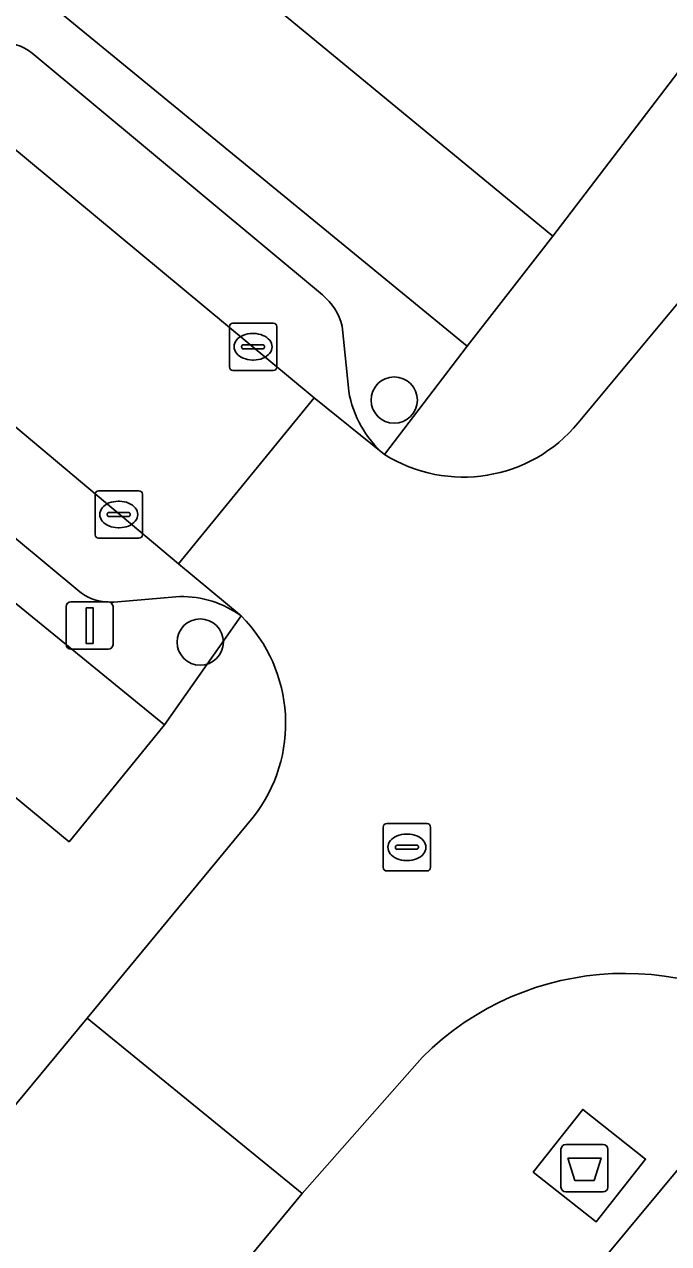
# Model space of a CAD drawing. Extents: x 162073 to 163043, y 381818 to 382561.
# Drawn here: x 162435.44 to 162449.04, y 382248.44 to 382274.18 of the extents above; entities that cross this region are included whole.
import ezdxf

# ---------------------------------------------------------------- set-up
doc = ezdxf.new("R2010")
doc.units = 0
for name, color, linetype in [('IMGEO_Afval_apart_plaats', 7, 'Continuous'), ('IMGEO_Boom', 7, 'Continuous'), ('IMGEO_Groenvoorziening', 7, 'Continuous'), ('IMGEO_Kolk', 7, 'Continuous'), ('IMGEO_Lichtmast', 7, 'Continuous'), ('IMGEO_Parkeervlak_open', 7, 'Continuous'), ('IMGEO_Rijbaan_lokaal_open', 7, 'Continuous'), ('IMGEO_Rioolput', 7, 'Continuous'), ('IMGEO_Voetpad_gesloten', 7, 'Continuous'), ('IMGEO_Voetpad_open', 7, 'Continuous')]:
    doc.layers.add(name, color=color, linetype=linetype)

msp = doc.modelspace()

# ---------------------------------------------------------------- linework, layer by layer
at = {"layer": 'IMGEO_Afval_apart_plaats'}
for p, q in [((162446.865, 382250.534), (162447.655, 382250.534)), ((162447.655, 382250.534), (162446.865, 382250.534)), ((162446.765, 382249.634), (162446.765, 382250.434)), ((162446.765, 382250.434), (162446.765, 382249.634)), ((162447.755, 382250.434), (162447.755, 382249.634)), ((162447.755, 382249.634), (162447.755, 382250.434)), ((162447.655, 382249.534), (162446.865, 382249.534)), ((162446.865, 382249.534), (162447.655, 382249.534))]:
    msp.add_line(p, q, dxfattribs=at)
msp.add_lwpolyline([(162446.908, 382250.248), (162447.612, 382250.248), (162447.463, 382249.778), (162447.057, 382249.778), (162446.908, 382250.248)], dxfattribs=at)
for centre, start, end in [((162446.865, 382250.434), 90, 180), ((162446.865, 382250.434), 90, 180), ((162447.655, 382250.434), 0, 90), ((162447.655, 382250.434), 360, 90), ((162446.865, 382249.634), 180, 270), ((162446.865, 382249.634), 180, 270), ((162447.655, 382249.634), 270, 0), ((162447.655, 382249.634), 270, 0)]:
    msp.add_arc(centre, 0.1, start, end, dxfattribs=at)
at = {"layer": 'IMGEO_Boom'}
for centre in [(162443.247, 382266.248), (162439.154, 382261.14)]:
    msp.add_circle(centre, 0.489, dxfattribs=at)
at = {"layer": 'IMGEO_Groenvoorziening'}
for points in [[(162444.783, 382267.387), (162446.591, 382269.704), (162435.101, 382279.182), (162433.238, 382276.858)], [(162433.386, 382259.23), (162433.488, 382259.315), (162436.385, 382256.926), (162438.396, 382259.393), (162426.759, 382268.894), (162424.716, 382266.402)], [(162463.917, 382234.37), (162465.927, 382236.819), (162449.526, 382250.362), (162447.507, 382247.934)]]:
    msp.add_lwpolyline(points, close=True, dxfattribs=at)
at = {"layer": 'IMGEO_Kolk'}
for p, q in [((162439.768, 382266.946), (162439.768, 382267.798)), ((162439.843, 382267.872), (162440.695, 382267.872)), ((162440.769, 382267.798), (162440.769, 382266.946)), ((162440.256, 382267.652), (162440.281, 382267.652)), ((162440.027, 382267.366), (162440.027, 382267.378)), ((162440.465, 382267.329), (162440.067, 382267.329)), ((162440.07, 382267.415), (162440.468, 382267.415)), ((162440.511, 382267.378), (162440.511, 382267.366)), ((162440.279, 382267.092), (162440.254, 382267.092)), ((162440.695, 382266.872), (162439.843, 382266.872)), ((162436.933, 382263.406), (162436.933, 382264.258)), ((162437.008, 382264.332), (162437.86, 382264.332)), ((162437.934, 382264.258), (162437.934, 382263.406)), ((162437.235, 382263.875), (162437.633, 382263.875)), ((162437.421, 382264.112), (162437.446, 382264.112)), ((162437.192, 382263.826), (162437.192, 382263.838)), ((162437.63, 382263.789), (162437.232, 382263.789)), ((162437.676, 382263.838), (162437.676, 382263.826)), ((162437.444, 382263.552), (162437.419, 382263.552)), ((162437.86, 382263.332), (162437.008, 382263.332))]:
    msp.add_line(p, q, dxfattribs=at)
for points in [[(162439.768, 382266.946), (162439.768, 382267.798)], [(162439.843, 382267.872), (162440.695, 382267.872)], [(162440.769, 382267.798), (162440.769, 382266.946)], [(162440.695, 382266.872), (162439.843, 382266.872)], [(162436.933, 382263.406), (162436.933, 382264.258)], [(162437.008, 382264.332), (162437.86, 382264.332)], [(162437.934, 382264.258), (162437.934, 382263.406)], [(162437.86, 382263.332), (162437.008, 382263.332)]]:
    msp.add_lwpolyline(points, dxfattribs=at)
for centre, radius, start, end in [((162439.845, 382267.796), 0.0765, 91.552, 178.448), ((162439.845, 382267.796), 0.0765, 91.552, 178.448), ((162440.693, 382267.796), 0.0765, 1.552, 88.448), ((162440.693, 382267.796), 0.0765, 1.552, 88.448), ((162440.067, 382267.375), 0.0403, 85.8775, 175.7526), ((162440.064, 382267.365), 0.0366, 178.938, 274.7102), ((162440.468, 382267.372), 0.043, 264.8664, 352.4533), ((162440.472, 382267.377), 0.0386, 1.7309, 96.639), ((162439.845, 382266.948), 0.0765, 181.552, 268.448), ((162439.845, 382266.948), 0.0765, 181.552, 268.448), ((162440.693, 382266.948), 0.0765, 271.552, 358.448), ((162440.693, 382266.948), 0.0765, 271.552, 358.448), ((162437.01, 382264.256), 0.0765, 91.552, 178.448), ((162437.01, 382264.256), 0.0765, 91.552, 178.448), ((162437.858, 382264.256), 0.0765, 1.552, 88.448), ((162437.858, 382264.256), 0.0765, 1.552, 88.448), ((162437.232, 382263.835), 0.0403, 85.8775, 175.7526), ((162437.637, 382263.837), 0.0386, 1.7309, 96.639), ((162437.229, 382263.825), 0.0366, 178.938, 274.7102), ((162437.633, 382263.832), 0.043, 264.8664, 352.4533), ((162437.01, 382263.408), 0.0765, 181.552, 268.448), ((162437.01, 382263.408), 0.0765, 181.552, 268.448), ((162437.858, 382263.408), 0.0765, 271.552, 358.448), ((162437.858, 382263.408), 0.0765, 271.552, 358.448)]:
    msp.add_arc(centre, radius, start, end, dxfattribs=at)
for centre, major_axis, ratio, start_param, end_param in [((162440.255, 382267.372), (-0.387, 0.002), 0.722429, 4.712389, 7.853982), ((162440.28, 382267.372), (-0.39, 0.002), 0.717154, 1.570796, 4.712389), ((162437.42, 382263.832), (-0.387, 0.002), 0.722429, 4.712389, 7.853982), ((162437.445, 382263.832), (-0.39, 0.002), 0.717154, 1.570796, 4.712389)]:
    msp.add_ellipse(centre, major_axis=major_axis, ratio=ratio, start_param=start_param, end_param=end_param, dxfattribs=at)
at = {"layer": 'IMGEO_Lichtmast'}
for p, q in [((162436.323, 382261.087), (162436.323, 382261.887)), ((162436.323, 382261.887), (162436.323, 382261.087)), ((162436.423, 382261.987), (162437.213, 382261.987)), ((162437.213, 382261.987), (162436.423, 382261.987)), ((162437.313, 382261.887), (162437.313, 382261.087)), ((162437.313, 382261.087), (162437.313, 382261.887)), ((162437.213, 382260.987), (162436.423, 382260.987)), ((162436.423, 382260.987), (162437.213, 382260.987))]:
    msp.add_line(p, q, dxfattribs=at)
msp.add_lwpolyline([(162436.743, 382261.862), (162436.893, 382261.862), (162436.893, 382261.112), (162436.743, 382261.112), (162436.743, 382261.862)], dxfattribs=at)
for centre, start, end in [((162436.423, 382261.887), 90, 180), ((162436.423, 382261.887), 90, 180), ((162437.213, 382261.887), 0, 90), ((162437.213, 382261.887), 360, 90), ((162436.423, 382261.087), 180, 270), ((162436.423, 382261.087), 180, 270), ((162437.213, 382261.087), 270, 0), ((162437.213, 382261.087), 270, 0)]:
    msp.add_arc(centre, 0.1, start, end, dxfattribs=at)
at = {"layer": 'IMGEO_Parkeervlak_open'}
for points in [[(162432.193, 382274.082), (162432.778, 382273.583), (162441.555, 382266.293), (162443.04, 382265.099)], [(162441.731, 382268.467), (162435.606, 382273.57)], [(162440.019, 382261.69), (162438.694, 382262.794), (162429.974, 382270.117)], [(162442.287, 382266.432), (162442.146, 382267.81)], [(162430.462, 382267.306), (162436.614, 382262.197)], [(162437.332, 382261.985), (162438.723, 382262.1)]]:
    msp.add_lwpolyline(points, dxfattribs=at)
for centre, radius, start, end in [((162434.866, 382272.581), 1.235, 53.1877, 88.7907), ((162440.94, 382267.508), 1.243, 14.0669, 50.491), ((162444.482, 382266.793), 2.224, 189.33, 229.5934), ((162437.247, 382263.018), 1.037, 232.3889, 274.7111), ((162438.76, 382259.964), 2.136, 53.8909, 90.9987)]:
    msp.add_arc(centre, radius, start, end, dxfattribs=at)
at = {"layer": 'IMGEO_Rijbaan_lokaal_open'}
msp.add_lwpolyline([(162441.555, 382266.293), (162432.778, 382273.583), (162429.974, 382270.117), (162438.694, 382262.794)], close=True, dxfattribs=at)
for points in [[(162453.451, 382263.886), (162454.648, 382265.37), (162449.944, 382269.142), (162447.125, 382265.765)], [(162443.04, 382265.099), (162441.555, 382266.293), (162438.694, 382262.794), (162440.019, 382261.69)], [(162440.272, 382257.441), (162436.767, 382253.204), (162441.305, 382249.499), (162443.836, 382252.37)], [(162436.767, 382253.204), (162403.183, 382212.607)], [(162441.305, 382249.499), (162436.767, 382253.204)], [(162409.427, 382210.917), (162441.305, 382249.499)]]:
    msp.add_lwpolyline(points, dxfattribs=at)
for centre, radius, start, end in [((162444.704, 382267.756), 3.135, 237.9483, 320.5713), ((162437.739, 382259.422), 3.216, 321.9746, 44.8405), ((162448.113, 382248.107), 6.039, 49.9124, 135.0941)]:
    msp.add_arc(centre, radius, start, end, dxfattribs=at)
at = {"layer": 'IMGEO_Rioolput'}
for p, q in [((162443.013, 382256.382), (162443.013, 382257.234)), ((162443.088, 382257.308), (162443.94, 382257.308)), ((162444.014, 382257.234), (162444.014, 382256.382)), ((162443.501, 382257.088), (162443.526, 382257.088)), ((162443.272, 382256.802), (162443.272, 382256.814)), ((162443.71, 382256.765), (162443.312, 382256.765)), ((162443.315, 382256.851), (162443.713, 382256.851)), ((162443.756, 382256.814), (162443.756, 382256.802)), ((162443.524, 382256.528), (162443.499, 382256.528)), ((162443.94, 382256.308), (162443.088, 382256.308))]:
    msp.add_line(p, q, dxfattribs=at)
for points in [[(162443.013, 382256.382), (162443.013, 382257.234)], [(162443.088, 382257.308), (162443.94, 382257.308)], [(162444.014, 382257.234), (162444.014, 382256.382)], [(162443.94, 382256.308), (162443.088, 382256.308)]]:
    msp.add_lwpolyline(points, dxfattribs=at)
for centre, radius, start, end in [((162443.09, 382257.232), 0.0765, 91.552, 178.448), ((162443.09, 382257.232), 0.0765, 91.552, 178.448), ((162443.938, 382257.232), 0.0765, 1.552, 88.448), ((162443.938, 382257.232), 0.0765, 1.552, 88.448), ((162443.312, 382256.811), 0.0403, 85.8775, 175.7526), ((162443.309, 382256.801), 0.0366, 178.938, 274.7102), ((162443.713, 382256.808), 0.043, 264.8664, 352.4533), ((162443.717, 382256.813), 0.0386, 1.7309, 96.639), ((162443.09, 382256.384), 0.0765, 181.552, 268.448), ((162443.09, 382256.384), 0.0765, 181.552, 268.448), ((162443.938, 382256.384), 0.0765, 271.552, 358.448), ((162443.938, 382256.384), 0.0765, 271.552, 358.448)]:
    msp.add_arc(centre, radius, start, end, dxfattribs=at)
for centre, major_axis, ratio, start_param, end_param in [((162443.5, 382256.808), (-0.387, 0.002), 0.722429, 4.712389, 7.853982), ((162443.525, 382256.808), (-0.39, 0.002), 0.717154, 1.570796, 4.712389)]:
    msp.add_ellipse(centre, major_axis=major_axis, ratio=ratio, start_param=start_param, end_param=end_param, dxfattribs=at)
at = {"layer": 'IMGEO_Voetpad_gesloten'}
msp.add_lwpolyline([(162448.552, 382250.226), (162447.223, 382251.274), (162446.181, 382249.953), (162447.51, 382248.905)], close=True, dxfattribs=at)
at = {"layer": 'IMGEO_Voetpad_open'}
for points in [[(162503.197, 382329.33), (162505.928, 382330.651), (162502.414, 382337.752), (162500, 382334.829), (162492.459, 382325.699), (162491.711, 382324.793), (162468.578, 382296.782), (162467.533, 382295.517), (162451.114, 382275.636), (162446.591, 382269.704), (162444.783, 382267.387), (162443.04, 382265.099)], [(162447.125, 382265.765), (162449.944, 382269.142), (162465.715, 382288.449)], [(162443.04, 382265.099), (162444.783, 382267.387), (162433.238, 382276.858), (162435.101, 382279.182), (162446.591, 382269.704), (162451.114, 382275.636)], [(162435.606, 382273.57), (162441.731, 382268.467)], [(162421.059, 382269.425), (162424.716, 382266.402), (162426.759, 382268.894), (162438.396, 382259.393), (162440.019, 382261.69)], [(162442.146, 382267.81), (162442.287, 382266.432)], [(162436.614, 382262.197), (162430.462, 382267.306)], [(162438.723, 382262.1), (162437.332, 382261.985)], [(162440.019, 382261.69), (162438.396, 382259.393), (162436.385, 382256.926), (162433.488, 382259.315), (162433.386, 382259.23)], [(162403.183, 382212.607), (162436.767, 382253.204), (162440.272, 382257.441)], [(162447.496, 382245.651), (162447.507, 382247.934), (162449.526, 382250.362), (162452.002, 382252.727)], [(162443.836, 382252.37), (162441.305, 382249.499), (162409.427, 382210.917)]]:
    msp.add_lwpolyline(points, dxfattribs=at)
msp.add_lwpolyline([(162447.223, 382251.274), (162448.552, 382250.226), (162447.51, 382248.905), (162446.181, 382249.953)], close=True, dxfattribs=at)
for centre, radius, start, end in [((162434.866, 382272.581), 1.235, 53.1877, 88.7907), ((162440.94, 382267.508), 1.243, 14.0669, 50.491), ((162444.482, 382266.793), 2.224, 189.33, 229.5934), ((162444.704, 382267.756), 3.135, 237.9483, 320.5713), ((162437.247, 382263.018), 1.037, 232.3889, 274.7111), ((162438.76, 382259.964), 2.136, 53.8909, 90.9987), ((162437.739, 382259.422), 3.216, 321.9746, 44.8405), ((162448.113, 382248.107), 6.039, 49.9124, 135.0941)]:
    msp.add_arc(centre, radius, start, end, dxfattribs=at)

doc.saveas('drawing.dxf')
